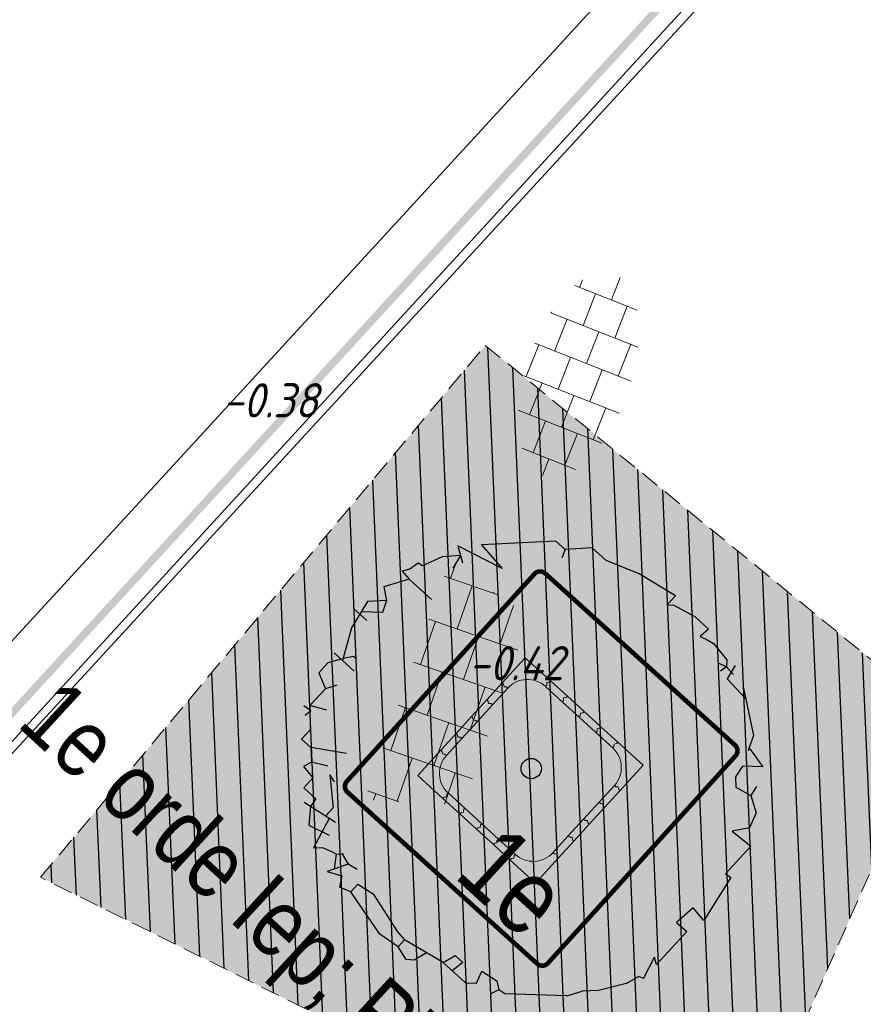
# Model space of a CAD drawing. Header units: metres. Extents: x 111546 to 149831, y 498798 to 507863.
# Tile 978 of 1056: x 111966 to 111977, y 501894 to 501907. Entities that reach past the tile are written whole.
import ezdxf
from ezdxf.enums import TextEntityAlignment as Align

# ---------------------------------------------------------------- set-up
doc = ezdxf.new("R2010")
doc.units = ezdxf.units.M
doc.linetypes.add('DASHED', pattern=[19.05, 12.7, -6.35])
for name, color, linetype in [('0-hoogte mv-bestaand', 253, 'Continuous'), ('0-werkgrens', 210, 'FENCELINE1'), ('1-ontgraven zand tbv grondverbetering bomen', 63, 'Continuous'), ('4-nw-beluchtingsdrain', 2, 'Continuous'), ('4-nw-boom tekst', 7, 'Continuous'), ('B01_HOOFDGEBOUW', 1, 'Continuous'), ('B16_LUIFEL', 10, 'Continuous')]:
    doc.layers.add(name, color=color, linetype=linetype)
for name, color, linetype, lineweight in [('0-kadastrale percelen', 253, 'AI-KADASTRAAL', 9), ('3-nw-arcering-trottoir', 2, 'Continuous', 15), ('3-nw-boomkrans', 3, 'Continuous', 13), ('3-vw-verharding', 3, 'Continuous', 15), ('4-nw materiaalscheiding-groen', 210, 'DASHED', 13), ('4-nw-bomenzand', 7, 'Continuous', 5), ('4-nw-boom 1e grootte', 7, 'Continuous', 35)]:
    doc.layers.add(name, color=color, linetype=linetype, lineweight=lineweight)
doc.styles.get("Standard").update_dxf_attribs({"font": 'isocp-ie.shx'})
doc.styles.add('veysel', font='isocp-ie.shx', dxfattribs={"height": 0.1})
doc.styles.add('Zaanstad', font='ARIALN.TTF')
doc.linetypes.add('AI-KADASTRAAL', pattern='A,5.5,-2,["K",Standard,S=1.8,R=0,X=0,Y=-0.9],-2,5.5,-2,[5,NLCS.SHX,S=0.75,R=0,X=0,Y=0],-2', length=19)
doc.linetypes.add('FENCELINE1', pattern='A,6.35,-2.54,[133,ltypeshp.shx,S=2.54,R=0,X=-2.54,Y=0],-2.54,25.4', length=36.83)

# ---------------------------------------------------------------- blocks, each defined once
blk = doc.blocks.new('3-boomkrans hoekstuk')
blk.add_lwpolyline([(-0.35, 0), (-0.375, 0), (-0.35, 0, -0.414214), (0, 0.35), (0, 0.375), (-0.02, 0.4), (0, 0.425), (0, 0.45), (-0.45, 0.45), (-0.45, 0), (-0.425, 0), (-0.45, 0)], format="xyb")
blk.add_lwpolyline([(-0.425, 0), (-0.4, -0.02), (-0.375, 0)])
blk = doc.blocks.new('3-boomkrans passtuk')
blk.add_lwpolyline([(0, 0.075), (-0.02, 0.05), (0, 0.025), (0, 0), (0.3, 0), (0.3, 0.025), (0.28, 0.05), (0.3, 0.075), (0.3, 0.1), (0, 0.1)], close=True)
blk = doc.blocks.new('*U550')
for name, p in [('3-boomkrans hoekstuk', (-0.6, 0.6)), ('3-boomkrans passtuk', (-0.6, 0.95)), ('3-boomkrans passtuk', (-0.3, 0.95)), ('3-boomkrans passtuk', (0, 0.95)), ('3-boomkrans passtuk', (0.3, 0.95))]:
    blk.add_blockref(name, p)
for name, p, rotation in [('3-boomkrans hoekstuk', (0.6, 0.6), 270), ('3-boomkrans passtuk', (-0.95, 0.3), 90), ('3-boomkrans passtuk', (0.95, 0.6), 270), ('3-boomkrans passtuk', (-0.95, 0), 90), ('3-boomkrans passtuk', (0.95, 0.3), 270), ('3-boomkrans passtuk', (-0.95, -0.3), 90), ('3-boomkrans passtuk', (0.95, 0), 270), ('3-boomkrans passtuk', (-0.95, -0.6), 90), ('3-boomkrans passtuk', (0.95, -0.3), 270), ('3-boomkrans hoekstuk', (-0.6, -0.6), 89.99999999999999), ('3-boomkrans hoekstuk', (0.6, -0.6), 180), ('3-boomkrans passtuk', (-0.3, -0.95), 180), ('3-boomkrans passtuk', (0, -0.95), 180), ('3-boomkrans passtuk', (0.3, -0.95), 180), ('3-boomkrans passtuk', (0.6, -0.95), 180)]:
    blk.add_blockref(name, p, dxfattribs=dict(rotation=rotation))
blk = doc.blocks.new('tgls')
at = {"linetype": 'Continuous'}
for p, q in [((-1.018, -0.663), (-1.018, 0.575)), ((-0.418, -0.668), (-0.418, 0.573)), ((0.182, -0.673), (0.182, 0.57)), ((0.782, -0.678), (0.782, 0.568)), ((-1.018, 0.329), (-1.552, 0.329)), ((0.182, 0.329), (-0.418, 0.329)), ((1.218, 0.329), (0.782, 0.329)), ((-1.618, 0.029), (-1.635, 0.029)), ((-1.618, -0.658), (-1.618, 0.09)), ((-0.418, 0.029), (-1.018, 0.029)), ((0.782, 0.029), (0.182, 0.029)), ((1.382, -0.682), (1.382, -0.248)), ((-1.018, -0.271), (-1.618, -0.271)), ((0.182, -0.271), (-0.418, -0.271)), ((1.382, -0.271), (0.782, -0.271)), ((-1.618, -0.571), (-1.803, -0.571)), ((-0.418, -0.571), (-1.018, -0.571)), ((0.782, -0.571), (0.182, -0.571)), ((1.473, -0.571), (1.382, -0.571))]:
    blk.add_line(p, q, dxfattribs=at)
blk = doc.blocks.new('4-boom 1e grootte')
at = {"lineweight": 30}
for p, q in [((-0.141, 2.96), (-0.69, 2.85)), ((-0.141, 2.96), (-0.141, 2.791)), ((-0.141, 2.791), (-0.082, 2.854)), ((-0.082, 2.854), (0.229, 2.932)), ((0.229, 2.932), (0.476, 2.932)), ((0.476, 2.932), (0.462, 2.786)), ((-0.69, 2.85), (-1.129, 2.685)), ((0.462, 2.786), (0.543, 2.812)), ((0.543, 2.812), (0.654, 2.836)), ((0.654, 2.836), (0.929, 2.795)), ((0.984, 2.726), (0.874, 2.685)), ((0.929, 2.795), (0.984, 2.726)), ((0.984, 2.726), (0.97, 2.63)), ((0.984, 2.726), (1.121, 2.713)), ((1.061, 2.816), (1.101, 2.616)), ((-1.376, 2.685), (-1.623, 2.424)), ((-1.129, 2.685), (-1.376, 2.685)), ((1.101, 2.616), (1.459, 2.587)), ((1.34, 2.671), (1.862, 2.301)), ((-1.788, 2.424), (-2.474, 1.725)), ((-1.623, 2.424), (-1.788, 2.424)), ((-1.623, 2.424), (-1.582, 2.315)), ((1.862, 2.301), (1.944, 2.109)), ((1.944, 2.109), (1.944, 2.136)), ((1.944, 2.136), (1.944, 2.109)), ((1.944, 2.136), (2.232, 2.081)), ((2.232, 2.081), (2.027, 1.903)), ((2.027, 1.903), (2.054, 1.738)), ((2.342, 1.834), (2.37, 1.697)), ((-2.474, 1.725), (-2.063, 1.681)), ((2.054, 1.738), (2.15, 1.642)), ((2.15, 1.642), (2.37, 1.697)), ((2.37, 1.697), (2.575, 1.574)), ((-2.063, 1.681), (-2.694, 1.505)), ((2.575, 1.574), (2.644, 1.368)), ((-2.584, 1.437), (-2.749, 1.258)), ((-2.694, 1.505), (-2.502, 1.382)), ((-2.584, 1.437), (-2.543, 1.244)), ((2.644, 1.368), (2.507, 1.183)), ((-2.749, 1.258), (-2.858, 0.997)), ((2.507, 1.183), (2.822, 1.203)), ((2.822, 1.203), (2.822, 0.709)), ((-2.927, 0.984), (-2.955, 0.851)), ((-2.858, 0.997), (-2.927, 0.984)), ((-2.955, 0.851), (-3.009, 0.764)), ((-2.872, 0.75), (-3.05, 0.449)), ((-3.009, 0.764), (-2.872, 0.75)), ((-2.474, 0.75), (-2.872, 0.75)), ((2.822, 0.709), (2.905, 0.723)), ((2.905, 0.723), (3.028, 0.064)), ((-3.05, 0.449), (-2.9, 0.339)), ((-2.9, 0.339), (-3.078, 0.16)), ((-2.9, 0.339), (-2.831, 0.188)), ((-3.078, 0.16), (-2.996, -0.238)), ((-2.831, 0.188), (-3.045, 0.001)), ((2.809, 0.092), (2.781, -0.196)), ((3.028, 0.064), (2.809, 0.092)), ((-3.147, -0.032), (-2.913, -0.032)), ((-2.996, -0.238), (-2.79, -0.635)), ((2.781, -0.196), (2.96, -0.196)), ((2.96, -0.196), (2.96, -0.786)), ((-2.721, -0.498), (-2.804, -0.608)), ((-2.68, -0.498), (-2.721, -0.498)), ((-2.941, -0.635), (-2.584, -0.635)), ((-2.817, -0.635), (-2.913, -0.786)), ((2.96, -1.033), (2.877, -0.732)), ((2.96, -0.786), (2.877, -0.732)), ((-2.913, -0.786), (-2.913, -0.965)), ((-2.913, -0.965), (-2.707, -1.061)), ((-2.625, -0.924), (-2.707, -1.061)), ((2.96, -1.033), (2.891, -1.061)), ((-2.707, -1.061), (-2.707, -1.363)), ((2.836, -1.239), (2.891, -1.061)), ((-2.502, -1.253), (-2.707, -1.363)), ((2.836, -1.239), (2.63, -1.555)), ((-2.653, -1.404), (-2.762, -1.418)), ((-2.707, -1.363), (-2.474, -1.61)), ((-2.653, -1.404), (-2.666, -1.5)), ((-1.925, -1.5), (-2.323, -1.761)), ((2.63, -1.555), (2.479, -1.706)), ((-2.488, -1.761), (-2.488, -1.595)), ((-2.323, -1.761), (-2.488, -1.761)), ((-2.323, -1.761), (-2.186, -1.898)), ((-1.994, -1.788), (-2.186, -1.898)), ((2.37, -1.884), (2.479, -1.706)), ((-2.186, -1.898), (-2.227, -2.008)), ((-1.788, -1.884), (-1.898, -1.857)), ((-1.898, -1.857), (-1.569, -2.145)), ((2.37, -1.884), (1.752, -2.419)), ((-2.227, -2.008), (-2.035, -2.035)), ((-2.035, -2.035), (-2.035, -2.213)), ((-1.569, -2.145), (-1.569, -2.294)), ((-2.035, -2.213), (-1.816, -2.213)), ((-1.418, -2.268), (-1.898, -2.351)), ((-1.816, -2.213), (-1.802, -2.337)), ((-1.513, -2.285), (-1.404, -2.707)), ((-1.802, -2.337), (-1.651, -2.529)), ((-1.651, -2.529), (-1.363, -2.447)), ((1.327, -2.406), (1.56, -2.364)), ((1.382, -2.57), (1.327, -2.406)), ((1.56, -2.364), (1.656, -2.433)), ((1.656, -2.433), (1.615, -2.543)), ((1.752, -2.419), (1.656, -2.433)), ((-1.322, -2.625), (-1.198, -2.584)), ((-1.129, -2.57), (-1.198, -2.584)), ((-1.061, -2.515), (-1.129, -2.57)), ((-1.129, -2.57), (-1.014, -2.729)), ((-1.075, -2.502), (-1.061, -2.515)), ((-1.061, -2.515), (-0.924, -2.557)), ((-0.924, -2.557), (-1.061, -2.817)), ((-0.786, -2.529), (-0.924, -2.557)), ((0.874, -2.666), (0.929, -2.488)), ((0.929, -2.488), (1.066, -2.488)), ((1.066, -2.488), (1.039, -2.666)), ((1.272, -2.666), (1.382, -2.57)), ((-1.404, -2.707), (-1.322, -2.625)), ((-0.649, -2.666), (-0.416, -2.625)), ((-0.649, -2.804), (-0.649, -2.666)), ((-0.416, -2.625), (0.16, -2.776)), ((0.874, -2.666), (0.298, -2.79)), ((0.628, -2.719), (0.572, -2.9)), ((0.874, -2.666), (1.272, -2.666)), ((-1.061, -2.817), (-0.88, -2.728)), ((-0.88, -2.728), (-0.8, -2.858)), ((-0.649, -2.804), (-0.8, -2.858)), ((0.009, -2.954), (-0.649, -2.804)), ((0.16, -2.776), (0.298, -2.79)), ((0.298, -2.79), (0.298, -2.913)), ((0.298, -2.913), (0.009, -2.954)), ((0.49, -2.968), (0.298, -2.913)), ((0.572, -2.9), (0.49, -2.968))]:
    blk.add_line(p, q, dxfattribs=at)
blk.add_circle((0, 0), 0.134, dxfattribs=at)
at = {"layer": '4-nw materiaalscheiding-groen', "color": 7, "style": 'Zaanstad'}
blk.add_text(' 1e', height=1, dxfattribs=at).set_placement((-0.122, -1.744))
at = {"layer": '4-nw-boom tekst', "style": 'Zaanstad'}
blk.add_attdef('BOOMSOORT', text='', height=0.9, dxfattribs=at).set_placement((2.842, 1.834), align=Align.BOTTOM_LEFT)

msp = doc.modelspace()

# ---------------------------------------------------------------- hatches: boundary and pattern name
at = {"layer": '1-ontgraven zand tbv grondverbetering bomen', "ltscale": 0.02}
h = msp.add_hatch(dxfattribs=at)
h.set_pattern_fill('ANSI31', color=256, scale=0.1, angle=90)
h.set_pattern_definition([(92.414373, (113187.52855, 501393.424), (-0.31721815, -0.0133751), [])])
h.paths.add_polyline_path([(111971.7801, 501903.1693), (111977.7587, 501898.2999), (111974.8645, 501891.7287), (111965.9235, 501896.1652)])
at = {"layer": '3-nw-arcering-trottoir'}
h = msp.add_hatch(dxfattribs=at)
h.set_pattern_fill('AVH-TEGEL_300X300_HALFST', color=256, scale=1.5, angle=228.53613, style=0, pattern_type=2)
h.set_pattern_definition([(248.559613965, (530456.3607, 213353.20124), (0.04493980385, -0.50110419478), [0.45, -0.45]), (338.55961396, (530456.3607, 213353.20124), (0.16448983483, 0.41885927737), [])])
edge = h.paths.add_edge_path()
edge.add_ellipse((111973.0064, 501902.7809), major_axis=(-0.4588, -1.3297), ratio=0.488545, start_angle=0, end_angle=360)
at = {"layer": '4-nw-bomenzand', "lineweight": 5}
h = msp.add_hatch(dxfattribs=at)
h.set_pattern_fill('AGR-BOMENZAND', color=256, scale=0.05, pattern_type=2)
h.set_pattern_definition([(317.414373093, (-0.93468, -0.02603), (0.069158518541, 0.038302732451), [0, -0.075]), (317.414373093, (-0.93468, -0.02603), (0.220774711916, 0.00930868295), [0.078125, -0.234375]), (47.414373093, (-0.93235, -0.08122), (-0.00930868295, 0.220774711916), [0.078125, -0.234375])])
h.paths.add_polyline_path([(111971.7801, 501903.1693), (111977.7587, 501898.2999), (111974.8645, 501891.7287), (111965.9235, 501896.1652)])

# ---------------------------------------------------------------- linework, layer by layer
at = {"layer": '0-kadastrale percelen', "ltscale": 0.25}
msp.add_lwpolyline([(111961.789, 501895.338), (111962.526, 501894.663), (111980.717, 501914.5), (111956.855, 501936.384), (111938.663, 501916.546), (111939.356, 501915.911)], dxfattribs=at)
at = {"layer": '0-werkgrens', "ltscale": 0.1, "const_width": 0.1}
msp.add_lwpolyline([(111961.9579, 501895.5224), (111962.5106, 501895.0161), (111980.3638, 501914.4847), (111956.8703, 501936.0308), (111939.0163, 501916.5614), (111939.5249, 501916.0953)], dxfattribs=at)
at = {"layer": '4-nw materiaalscheiding-groen', "ltscale": 0.02}
msp.add_lwpolyline([(111971.7801, 501903.1693), (111977.7587, 501898.2999), (111974.8645, 501891.7287), (111965.9235, 501896.1652)], close=True, dxfattribs=at)
at = {"layer": '4-nw-beluchtingsdrain', "ltscale": 0.05, "const_width": 0.06}
msp.add_lwpolyline([(111972.4273, 501900.1599), (111969.9567, 501897.4289, 0.4142136), (111969.9638, 501897.2877), (111972.4629, 501895.0269, 0.4142136), (111972.6041, 501895.034), (111975.0747, 501897.7649, 0.4142136), (111975.0676, 501897.9062), (111972.5686, 501900.1669, 0.4142136)], format="xyb", close=True, dxfattribs=at)
at = {"layer": 'B01_HOOFDGEBOUW'}
msp.add_lwpolyline([(111968.736, 501925.446), (111972.29, 501922.218), (111971.229, 501921.05), (111979.02, 501913.949), (111956.712, 501889.662), (111945.408, 501899.998)], dxfattribs=at)
at = {"layer": 'B16_LUIFEL'}
msp.add_lwpolyline([(111939.451, 501915.794), (111938.719, 501916.466), (111956.522, 501935.829), (111978.739, 501925.422), (111975.492, 501918.473), (111980.437, 501913.993), (111963.135, 501895.174), (111962.391, 501895.844)], dxfattribs=at)

# ---------------------------------------------------------------- block references
at = {"layer": '3-nw-boomkrans', "rotation": 227.5934145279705}
msp.add_blockref('*U550', (111972.3735, 501897.5728), dxfattribs=at)
at = {"layer": '3-vw-verharding', "rotation": 250.8358486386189}
msp.add_blockref('tgls', (111971.3298, 501898.3848), dxfattribs=at)
at = {"layer": '4-nw-boom 1e grootte'}
ref = msp.add_blockref('4-boom 1e grootte', (111972.3846, 501897.5975), dxfattribs=dict(at, rotation=317.4143730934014))
ref.add_attrib('BOOMSOORT', '1e orde Iep; Plataan; Platanus x hispanica Huissen', dxfattribs={"layer": '4-nw-boom tekst', "height": 0.9, "rotation": 317.41437, "style": 'Zaanstad'}).set_placement((111965.4131, 501897.9724), align=Align.BOTTOM_LEFT)

# ---------------------------------------------------------------- texts
at = {"layer": '0-hoogte mv-bestaand', "style": 'veysel', "oblique": 15}
for s, p in [('-0.38', (111968.945, 501902.2211)), ('-0.42', (111972.1832, 501898.7595))]:
    msp.add_text(s, height=0.45, rotation=360, dxfattribs=at).set_placement(p, align=Align.CENTER)

doc.saveas('drawing.dxf')
